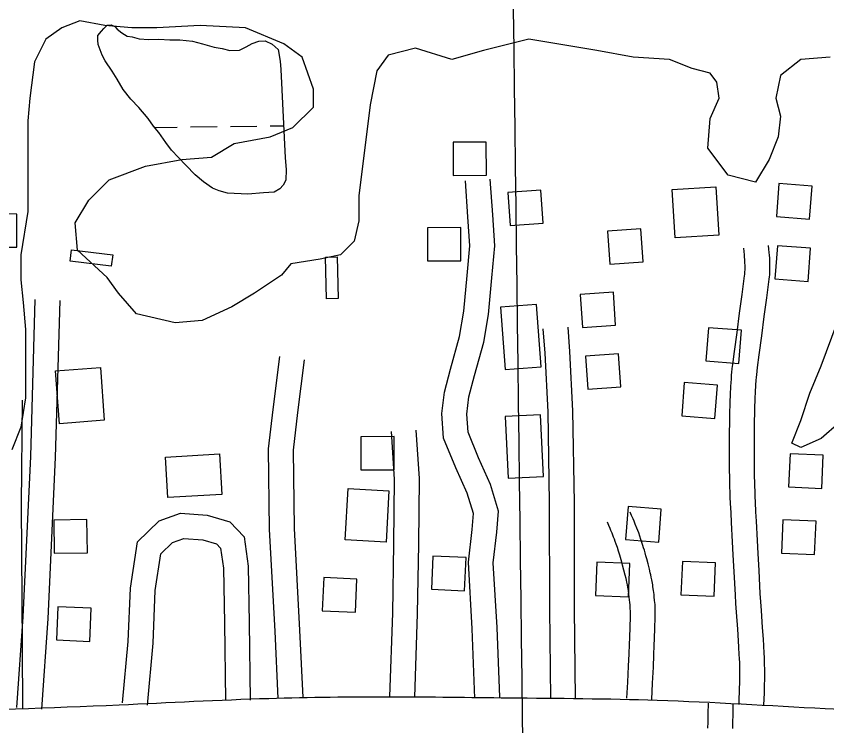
# Model space of a CAD drawing. Extents: x 3715084 to 3753216, y 488173 to 513963.
# Drawn here: x 3739790 to 3740766, y 500376 to 501230 of the extents above; entities that cross this region are included whole.
import ezdxf

# ---------------------------------------------------------------- set-up
doc = ezdxf.new("R2010")
doc.units = 0
for name, color, linetype in [('V-BLDG-OTLN', 7, 'Continuous'), ('V-GRID-MAJR', 7, 'Continuous'), ('V-ROAD-CNTR', 7, 'Continuous'), ('V-SITE-VEGE', 7, 'Continuous'), ('V-WETL-SWMP', 7, 'Continuous')]:
    doc.layers.add(name, color=color, linetype=linetype)

msp = doc.modelspace()

# ---------------------------------------------------------------- linework, layer by layer
at = {"layer": 'V-BLDG-OTLN'}
for points in [[(3740316.348, 501038.521), (3740356.348, 501038.653), (3740356.217, 501078.652), (3740316.217, 501078.521)], [(3740382.044, 501017.938), (3740384.81, 500978.034), (3740424.714, 500980.799), (3740421.949, 501020.70300000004)], [(3740632.87, 501024.63300000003), (3740636.272, 500966.474), (3740583.632, 500963.395), (3740580.23, 501021.554)], [(3740705.63, 500988.896), (3740745.512, 500985.818), (3740748.589, 501025.7), (3740708.708, 501028.777)], [(3739750.77, 500952.14400000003), (3739790.77, 500951.896), (3739791.017, 500991.896), (3739751.018, 500992.143)], [(3740285.58, 500935.496), (3740325.58, 500935.628), (3740325.449, 500975.62700000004), (3740285.449, 500975.496)], [(3740502.359, 500971.436), (3740505.125, 500931.532), (3740545.029, 500934.297), (3740542.264, 500974.201)], [(3740703.7970000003, 500913.999), (3740743.679, 500910.92100000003), (3740746.756, 500950.803), (3740706.875, 500953.88)], [(3739856.734, 500949.009), (3739906.3710000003, 500942.994), (3739904.687, 500929.096), (3739855.0500000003, 500935.11100000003)], [(3740163.842, 500890.056), (3740162.747, 500940.044), (3740176.7430000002, 500940.35000000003), (3740177.838, 500890.362)], [(3740469.38, 500895.163), (3740472.146, 500855.259), (3740512.0500000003, 500858.02400000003), (3740509.285, 500897.928)], [(3740422.193, 500808.105), (3740416.561, 500883.163), (3740373.295, 500879.917), (3740378.926, 500804.859)], [(3740620.5840000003, 500815.208), (3740660.466, 500812.13), (3740663.543, 500852.012), (3740623.662, 500855.08900000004)], [(3740475.599, 500820.95), (3740478.365, 500781.04600000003), (3740518.269, 500783.811), (3740515.504, 500823.715)], [(3739891.489, 500807.231), (3739896.259, 500743.647), (3739842.236, 500739.594), (3739837.466, 500803.178)], [(3740591.65, 500749.094), (3740631.532, 500746.016), (3740634.609, 500785.898), (3740594.728, 500788.97500000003)], [(3740425.1240000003, 500676.113), (3740421.477, 500750.359), (3740379.144, 500748.28), (3740382.79, 500674.034)], [(3740205.256, 500683.889), (3740245.256, 500684.021), (3740245.125, 500724.02), (3740205.125, 500723.889)], [(3739969.771, 500699.402), (3740034.862, 500703.324), (3740037.807, 500654.446), (3739972.716, 500650.52400000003)], [(3740720.347, 500663.367), (3740760.309, 500661.639), (3740762.037, 500701.602), (3740722.075, 500703.33)], [(3740186.364, 500599.587), (3740189.9, 500661.391), (3740239.02, 500658.581), (3740235.484, 500596.777)], [(3740523.987, 500600.028), (3740563.869, 500596.95), (3740566.946, 500636.832), (3740527.065, 500639.909)], [(3739835.336, 500623.518), (3739835.9, 500583.522), (3739875.896, 500584.085), (3739875.332, 500624.081)], [(3740711.648, 500583.868), (3740751.61, 500582.14), (3740753.338, 500622.103), (3740713.376, 500623.831)], [(3740290.162, 500540.226), (3740330.1240000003, 500538.498), (3740331.852, 500578.461), (3740291.89, 500580.189)], [(3740487.585, 500532.923), (3740527.5470000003, 500531.195), (3740529.275, 500571.158), (3740489.313, 500572.886)], [(3740590.653, 500533.684), (3740630.615, 500531.956), (3740632.343, 500571.919), (3740592.381, 500573.647)], [(3740158.697, 500514.257), (3740198.659, 500512.52900000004), (3740200.387, 500552.492), (3740160.4250000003, 500554.22000000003)], [(3739838.7320000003, 500479.194), (3739878.694, 500477.466), (3739880.4220000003, 500517.429), (3739840.46, 500519.157)]]:
    msp.add_lwpolyline(points, close=True, dxfattribs=at)
at = {"layer": 'V-GRID-MAJR'}
msp.add_spline([(3740482.536, 493855.044), (3740405.883, 499912.396), (3740329.19, 505972.83400000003), (3740252.497, 512033.283), (3740252.458, 512036.354)], degree=3, dxfattribs=at)
at = {"layer": 'V-ROAD-CNTR'}
for points in [[(3740342.391276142, 500409.30515527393), (3740339.184282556, 500492.59998868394), (3740334.6362916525, 500572.72582843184), (3740339.095282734, 500612.10474967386), (3740340.7622794, 500631.2737113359), (3740333.2822943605, 500655.7816623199), (3740319.4263220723, 500686.55660077), (3740304.8753511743, 500722.35152917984), (3740302.670355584, 500751.7414703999), (3740305.786349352, 500777.47241893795), (3740312.9643349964, 500805.30936326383), (3740323.9993129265, 500844.5112848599), (3740329.3013023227, 500875.05522377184), (3740333.1912945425, 500918.03413781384), (3740336.551287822, 500953.88606610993), (3740334.165292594, 500988.7789963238), (3740331.17729857, 501031.81591024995)], [(3740372.369216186, 500410.45915296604), (3740369.15222262, 500494.02798582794), (3740364.73223146, 500571.8818301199), (3740368.949223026, 500609.1167556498), (3740371.154218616, 500634.467704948), (3740361.4202380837, 500666.36164116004), (3740347.008266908, 500698.3685771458), (3740334.4392920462, 500729.28951530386), (3740332.806295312, 500751.053471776), (3740335.330290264, 500771.9004300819), (3740341.93227706, 500797.49937888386), (3740353.293254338, 500837.863298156), (3740359.0692427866, 500871.13123161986), (3740363.0652347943, 500915.2821433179), (3740366.64722763, 500953.5080668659), (3740364.0952327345, 500990.8409921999), (3740361.1052387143, 501033.89390609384)], [(3740690.6195796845, 500400.54517279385), (3740690.9115791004, 500408.2361574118), (3740691.14157864, 500415.01114386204), (3740691.3115783, 500420.9641319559), (3740691.429578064, 500426.19312149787), (3740691.5045779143, 500430.78211231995), (3740691.544577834, 500434.8051042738), (3740691.558577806, 500438.356097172), (3740691.528577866, 500444.52308483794), (3740691.455578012, 500449.181075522), (3740691.3705781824, 500452.70706847), (3740691.188578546, 500457.9570579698), (3740690.93657905, 500463.20204747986), (3740690.4075801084, 500472.3170292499), (3740689.90658111, 500480.2610133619), (3740688.978582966, 500494.08498571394), (3740687.554585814, 500514.745944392), (3740686.877587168, 500525.023923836), (3740686.2505884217, 500535.2969032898), (3740684.6805915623, 500562.7828483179), (3740683.5395938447, 500583.4048070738), (3740682.7095955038, 500598.863776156), (3740681.517597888, 500622.06272975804), (3740680.949599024, 500633.65070658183), (3740680.4026001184, 500645.22668342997), (3740680.1106007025, 500651.9926698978), (3740679.8746011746, 500658.3236572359), (3740679.6866015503, 500664.26364535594), (3740679.5346018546, 500669.8366342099), (3740679.41660209, 500675.04862378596), (3740679.250602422, 500684.8776041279), (3740679.159602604, 500693.46958694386), (3740679.119602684, 500700.992571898), (3740679.1126026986, 500707.5705587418), (3740679.158602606, 500719.12653562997), (3740679.2356024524, 500727.777518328), (3740679.4116021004, 500740.7914922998), (3740679.6466016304, 500753.80646627), (3740679.79660133, 500760.59845268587), (3740679.961601, 500766.5154408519), (3740680.137600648, 500771.6694305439), (3740680.324600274, 500776.158421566), (3740680.515599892, 500780.07041374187), (3740680.7075995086, 500783.4804069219), (3740680.894599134, 500786.43040102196), (3740681.27659837, 500791.64639058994), (3740681.6065977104, 500795.5123828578), (3740681.879597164, 500798.3723771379), (3740682.342596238, 500802.70536847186), (3740682.87159518, 500807.0523597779), (3740684.870591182, 500822.4013290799), (3740687.9135850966, 500845.5092828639), (3740690.97157898, 500868.6122366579), (3740693.9765729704, 500891.065191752), (3740696.99156694, 500913.64614659), (3740697.297566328, 500916.2561413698), (3740697.5255658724, 500918.777136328), (3740697.6845655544, 500921.1221316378), (3740697.788565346, 500923.309127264), (3740697.847565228, 500925.344123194), (3740697.8745651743, 500927.2811193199), (3740697.853565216, 500930.73811240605), (3740697.767565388, 500933.777106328), (3740697.6505656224, 500936.40610106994), (3740697.5165658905, 500938.71309645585), (3740697.2395664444, 500942.59408869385), (3740696.994566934, 500945.519082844), (3740696.598567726, 500949.7730743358), (3740696.184568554, 500953.9500659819)], [(3740660.64163964, 500401.6831705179), (3740660.93163906, 500409.31215525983), (3740661.155638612, 500415.94714198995), (3740661.32163828, 500421.73213042), (3740661.435638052, 500426.77512033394), (3740661.50663791, 500431.17411153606), (3740661.544637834, 500435.01510385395), (3740661.558637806, 500438.3440971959), (3740661.530637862, 500444.215085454), (3740661.461638, 500448.5810767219), (3740661.382638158, 500451.8230702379), (3740661.2126384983, 500456.719060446), (3740660.978638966, 500461.61405065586), (3740660.4616400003, 500470.5050328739), (3740659.970640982, 500478.31301725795), (3740659.0486428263, 500492.0489897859), (3740657.622645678, 500512.7279484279), (3740656.937647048, 500523.1239276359), (3740656.3026483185, 500533.52890682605), (3740654.7286514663, 500561.098851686), (3740653.5836537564, 500581.772810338), (3740652.7516554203, 500597.28977930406), (3740651.5556578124, 500620.5587327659), (3740650.983658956, 500632.208709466), (3740650.432660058, 500643.8726861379), (3740650.1346606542, 500650.7886723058), (3740649.892661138, 500657.2896593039), (3740649.698661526, 500663.38164712), (3740649.544661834, 500669.08863570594), (3740649.422662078, 500674.454624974), (3740649.2526624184, 500684.46360495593), (3740649.1596626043, 500693.23158742), (3740649.1196626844, 500700.8985720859), (3740649.1126626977, 500707.61455865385), (3740649.1586626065, 500719.32053524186), (3740649.237662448, 500728.1155176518), (3740649.415662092, 500741.26549135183), (3740649.6526616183, 500754.408465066), (3740649.80666131, 500761.34645119), (3740649.9756609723, 500767.44543899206), (3740650.159660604, 500772.805428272), (3740650.3546602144, 500777.514418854), (3740650.557659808, 500781.6464105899), (3740650.7616594, 500785.272403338), (3740650.964658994, 500788.4743969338), (3740651.370658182, 500794.01838584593), (3740651.728657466, 500798.2123774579), (3740652.0316568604, 500801.3923710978), (3740652.5366558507, 500806.1093616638), (3740653.1056547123, 500810.79835228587), (3740655.124650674, 500826.29732128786), (3740658.17164458, 500849.43527501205), (3740661.2336384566, 500872.5702287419), (3740664.2406324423, 500895.03918380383), (3740667.2236264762, 500917.380139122), (3740667.455626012, 500919.35613517), (3740667.617625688, 500921.14313159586), (3740667.732625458, 500922.8461281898), (3740667.808625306, 500924.4571249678), (3740667.853625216, 500925.98812190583), (3740667.872625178, 500927.3971190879), (3740667.855625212, 500930.2221134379), (3740667.785625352, 500932.68510851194), (3740667.688625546, 500934.8721041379), (3740667.578625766, 500936.7791003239), (3740667.329626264, 500940.272093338), (3740667.110626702, 500942.8750881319), (3740666.73662745, 500946.903080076), (3740666.330628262, 500950.98807190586)], [(3739791.0113789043, 500398.04617779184), (3739798.5693637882, 500506.9869599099), (3739807.59834573, 500700.15457357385), (3739813.1353346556, 500888.90219607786)], [(3739820.939319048, 500395.9701819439), (3739828.521303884, 500505.2489633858), (3739837.5782857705, 500699.0145758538), (3739843.12327468, 500888.0221978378)], [(3740463.786033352, 500408.75815636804), (3740462.6080357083, 500516.76494035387), (3740462.408036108, 500644.4326850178), (3740460.624039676, 500755.008463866), (3740456.948047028, 500826.56832074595), (3740454.74705143, 500855.9072620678)], [(3740433.788093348, 500408.4301570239), (3740432.608095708, 500516.57694072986), (3740432.4080961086, 500644.16668555), (3740430.6360996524, 500753.99646588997), (3740427.006106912, 500824.6763245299), (3740424.8311112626, 500853.66326655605)], [(3740105.5807497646, 500408.58615671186), (3740101.9047571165, 500489.674994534), (3740095.3567702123, 500612.270749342), (3740094.178772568, 500709.1235556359), (3740099.698761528, 500756.70346047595), (3740107.6787455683, 500820.35033318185)], [(3740135.5506898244, 500409.944153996), (3740131.8686971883, 500491.1549915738), (3740125.346710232, 500613.2527473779), (3740124.2007125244, 500707.57155873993), (3740129.48270196, 500753.10946766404), (3740137.444686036, 500816.61834064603)], [(3739797.972364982, 500396.15718156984), (3739797.8123653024, 500470.46303295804), (3739796.720367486, 500641.932690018), (3739797.839365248, 500767.864438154)], [(3740240.1514806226, 500411.2711513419), (3740243.6044737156, 500511.52795082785), (3740245.009470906, 500595.11178365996), (3740245.86746919, 500672.67562853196), (3740242.0444768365, 500729.97751392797)], [(3740270.1334206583, 500410.23915340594), (3740273.596413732, 500510.75995236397), (3740275.00741091, 500594.6937844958), (3740275.8794091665, 500673.509626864), (3740271.9784169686, 500731.9755099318)], [(3739918.2241244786, 500403.3701671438), (3739925.099110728, 500477.1920195), (3739927.7551054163, 500541.76489035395), (3739936.2040885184, 500597.479778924), (3739962.4030361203, 500622.5317288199), (3739988.0749847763, 500631.67571053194), (3740020.096920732, 500629.28771530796), (3740047.3218662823, 500621.452730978), (3740064.69783153, 500603.385767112), (3740069.6498216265, 500567.93183801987), (3740070.863819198, 500499.769974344), (3740072.06781679, 500406.7951602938)], [(3740555.560849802, 500407.741158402), (3740556.5418478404, 500427.06111976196), (3740557.4748459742, 500446.40708106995), (3740558.14684463, 500461.3490511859), (3740558.602843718, 500472.570028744), (3740558.917843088, 500480.9890119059), (3740559.353842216, 500493.59698668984), (3740559.748841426, 500506.25696137), (3740559.798841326, 500508.608956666), (3740559.809841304, 500510.85595217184), (3740559.7918413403, 500512.9519479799), (3740559.747841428, 500514.9499439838), (3740559.607841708, 500518.5459367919), (3740559.423842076, 500521.7139304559), (3740559.2218424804, 500524.46492495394), (3740559.013842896, 500526.89192009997), (3740558.599843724, 500531.0009118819), (3740558.24184444, 500534.122905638), (3740557.6558456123, 500538.6948964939), (3740557.0118469, 500543.257887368), (3740556.668847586, 500545.49288289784), (3740556.313848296, 500547.62087864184), (3740555.6118497, 500551.43987100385), (3740554.934851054, 500554.77986432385), (3740554.3078523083, 500557.6638585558), (3740553.7328534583, 500560.182853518), (3740552.699855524, 500564.4788449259), (3740551.0948587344, 500570.794832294), (3740549.4498620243, 500577.070819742), (3740548.488863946, 500580.65081258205), (3740547.5468658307, 500584.02180584), (3740546.633867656, 500587.16979954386), (3740545.7528694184, 500590.1067936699), (3740544.904871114, 500592.85078818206), (3740544.0808727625, 500595.4397830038), (3740542.5098759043, 500600.19677348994), (3740541.067878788, 500604.368765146), (3740539.762881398, 500608.004757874), (3740538.585883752, 500611.1787515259), (3740537.519885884, 500613.9777459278), (3740535.6258896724, 500618.77873632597), (3740534.1448926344, 500622.4037290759), (3740532.9948949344, 500625.14072360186), (3740531.2458984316, 500629.1937154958), (3740529.467901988, 500633.1807075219)], [(3740525.5989097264, 500409.26315535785), (3740526.5779077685, 500428.5451167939), (3740527.50690591, 500447.80507827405), (3740528.1749045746, 500462.6310486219), (3740528.6249036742, 500473.7400264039), (3740528.937903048, 500482.06900974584), (3740529.3699021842, 500494.58298471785), (3740529.7589014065, 500507.0449597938), (3740529.8009013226, 500509.00295587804), (3740529.8099013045, 500510.795952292), (3740529.7939013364, 500512.4879489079), (3740529.7599014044, 500514.03794580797), (3740529.64190164, 500517.09393969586), (3740529.487901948, 500519.743934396), (3740529.3159022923, 500522.082929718), (3740529.1419026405, 500524.107925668), (3740528.7719033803, 500527.7889183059), (3740528.4599040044, 500530.5069128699), (3740527.923905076, 500534.69290449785), (3740527.33190626, 500538.8878961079), (3740527.04690683, 500540.74689239), (3740526.7639073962, 500542.4388890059), (3740526.1559086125, 500545.7478823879), (3740525.574909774, 500548.61187665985), (3740525.025910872, 500551.1358716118), (3740524.5229118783, 500553.33686720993), (3740523.575913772, 500557.2788593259), (3740522.0469168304, 500563.298847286), (3740520.4539200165, 500569.37683513), (3740519.5549218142, 500572.7228284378), (3740518.6929235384, 500575.807822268), (3740517.8599252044, 500578.68181652), (3740517.054926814, 500581.3648111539), (3740516.2789283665, 500583.87280613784), (3740515.5429298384, 500586.18780150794), (3740514.087932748, 500590.5927926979), (3740512.77193538, 500594.40078508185), (3740511.578937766, 500597.7227784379), (3740510.5039399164, 500600.62477263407), (3740509.5479418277, 500603.13176761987), (3740507.785945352, 500607.600758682), (3740506.4289480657, 500610.91975204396), (3740505.392950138, 500613.3867471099), (3740503.77195338, 500617.14173959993), (3740502.067956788, 500620.96473195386)], [(3739948.094064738, 500400.5881727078), (3739955.0410508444, 500475.18402351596), (3739957.6630456, 500538.89089610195), (3739964.332032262, 500582.8678081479), (3739978.5050039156, 500596.42178104), (3739992.166976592, 500601.287771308), (3740014.7769313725, 500599.6017746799), (3740031.2838983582, 500594.85078418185), (3740036.3318882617, 500589.6017946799), (3740039.68788155, 500565.5818427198), (3740040.86787919, 500499.3079752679), (3740042.0698767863, 500406.40716106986)], [(3740623.3077143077, 500403.28716731), (3740623.0297148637, 500390.24019340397), (3740622.859715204, 500380.3982130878), (3740622.779715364, 500372.9802279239)], [(3740653.3016543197, 500402.6471685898), (3740653.023654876, 500389.6621945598), (3740652.857655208, 500379.978213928), (3740652.7796553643, 500372.75022838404)]]:
    msp.add_lwpolyline(points, dxfattribs=at)
msp.add_spline([(3736869.3472222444, 501570.846832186), (3736887.846185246, 501551.8028702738), (3736942.060076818, 501487.92999801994), (3737065.61382971, 501353.31626724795), (3737177.941605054, 501243.4744869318), (3737307.0433468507, 501108.68975650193), (3737445.3250702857, 500966.9010400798), (3737592.6547756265, 500816.65734056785), (3737676.0406088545, 500733.7305064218), (3737740.5764797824, 500677.7546183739), (3737805.78734936, 500628.80171628), (3737892.745175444, 500568.73883640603), (3738017.602925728, 500503.34696719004), (3738130.8846991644, 500451.2700713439), (3738238.094484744, 500416.0441417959), (3738348.370264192, 500388.01919784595), (3738440.46608, 500371.61223066), (3738557.721845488, 500359.495254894), (3738683.6055937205, 500360.526252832), (3738888.217184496, 500363.13724760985), (3739333.0682947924, 500377.28221931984), (3739664.6866315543, 500391.5851907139), (3739913.96813299, 500401.15317157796), (3740094.3947721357, 500408.920156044), (3740242.0854767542, 500410.86615215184), (3740383.0401948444, 500409.66315455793), (3740562.104836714, 500406.7511603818), (3740764.54143184, 500396.699180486), (3740922.6181156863, 500388.3661971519), (3741039.956881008, 500381.54521079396), (3741282.5273958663, 500371.6192306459), (3741550.903859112, 500357.37925912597), (3741866.136228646, 500340.164293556), (3742063.092834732, 500339.07629573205), (3742198.4135640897, 500332.88230812), (3742359.84824122, 500340.66729254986), (3742549.674861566, 500351.3032712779), (3742757.488445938, 500365.6932424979), (3742837.0762867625, 500371.5342308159)], degree=3, dxfattribs=at)
at = {"layer": 'V-SITE-VEGE'}
for points in [[(3740625.838, 501106.902), (3740636.7600000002, 501131.488), (3740634.0300000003, 501150.614), (3740625.838, 501161.539), (3740603.9960000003, 501167.003), (3740576.69, 501177.931), (3740533.006, 501180.663), (3740489.3200000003, 501188.859), (3740407.406, 501202.51900000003), (3740352.8000000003, 501188.859), (3740314.574, 501177.931), (3740270.8880000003, 501191.591), (3740238.1240000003, 501183.395), (3740224.473, 501164.268), (3740216.281, 501123.292), (3740202.629, 501014.017), (3740202.629, 500983.967), (3740197.169, 500959.38), (3740180.787, 500942.988), (3740156.213, 500937.52400000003), (3740120.717, 500932.06), (3740109.7970000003, 500918.402), (3740077.031, 500896.54600000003), (3740049.7290000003, 500880.156), (3740014.233, 500863.76300000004), (3739981.467, 500861.031), (3739935.051, 500871.96), (3739913.2090000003, 500896.54600000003), (3739899.557, 500915.67), (3739864.061, 500948.452), (3739861.3310000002, 500981.235), (3739877.713, 501008.555), (3739902.287, 501033.141), (3739945.973, 501049.531), (3739989.659, 501057.727), (3740025.1550000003, 501060.45900000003), (3740052.4590000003, 501076.852), (3740096.145, 501085.048), (3740123.447, 501095.974), (3740148.019, 501120.56), (3740148.019, 501142.416), (3740134.369, 501180.663), (3740112.5270000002, 501197.055), (3740066.111, 501216.177), (3740011.503, 501218.909), (3739959.625, 501216.177), (3739929.591, 501216.177), (3739896.825, 501218.909), (3739866.791, 501224.373), (3739844.949, 501216.177), (3739825.835, 501202.51900000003), (3739812.186, 501175.199), (3739806.721, 501131.488), (3739803.994, 501104.17), (3739803.994, 501065.924), (3739803.994, 500994.895), (3739795.802, 500942.988), (3739795.802, 500912.938), (3739798.534, 500885.62), (3739801.264, 500852.835), (3739801.264, 500811.859), (3739801.264, 500770.88), (3739795.802, 500735.364), (3739784.882, 500708.044)], [(3740770.5470000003, 501180.663), (3740735.0530000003, 501177.931), (3740710.4790000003, 501158.806), (3740705.019, 501131.488), (3740710.4790000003, 501109.634), (3740707.7490000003, 501085.04600000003), (3740696.827, 501057.727), (3740680.4450000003, 501030.409), (3740647.681, 501038.603), (3740623.108, 501071.38800000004), (3740625.838, 501106.902)], [(3740781.467, 500740.82800000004), (3740759.625, 500721.706), (3740735.0530000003, 500710.778), (3740724.131, 500716.242), (3740735.0530000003, 500743.56), (3740745.973, 500776.342), (3740759.625, 500809.12700000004), (3740778.739, 500861.031)]]:
    msp.add_lwpolyline(points, dxfattribs=at)
at = {"layer": 'V-WETL-SWMP'}
for p, q in [((3740096.1261554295, 501098.02615562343), (3740112.2239856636, 501098.2273337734)), ((3739956.7128808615, 501096.28387705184), (3739984.1349005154, 501096.62657610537)), ((3740000.1336512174, 501096.8265160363), (3740032.1311526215, 501097.22639589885)), ((3740048.1299033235, 501097.42633583), (3740080.127404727, 501097.8262156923))]:
    msp.add_line(p, q, dxfattribs=at)
msp.add_lwpolyline([(3739888.5, 501206.719), (3739893.044, 501212.238), (3739895.771, 501215.45900000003), (3739898.501, 501218.221), (3739899.869, 501219.145), (3739904.443, 501219.629), (3739909.031, 501217.826), (3739911.796, 501214.63800000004), (3739917.316, 501210.094), (3739923.748, 501206.012), (3739929.704, 501205.132), (3739938.414, 501202.895), (3739949.862, 501202.048), (3739961.759, 501202.576), (3739975.038, 501201.739), (3739987.396, 501201.81200000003), (3740002.511, 501200.071), (3740014.43, 501196.938), (3740028.644, 501192.903), (3740038.2660000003, 501191.129), (3740047.434, 501188.89400000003), (3740058.8740000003, 501189.42), (3740067.091, 501193.13), (3740074.389, 501197.293), (3740082.154, 501200.086), (3740089.932, 501200.58900000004), (3740098.1950000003, 501196.51900000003), (3740105.557, 501190.15400000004), (3740107.929, 501175.979), (3740108.904, 501165.91500000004), (3740114.111, 501059.755), (3740115.11, 501045.572), (3740114.7290000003, 501032.754), (3740111.56, 501026.784), (3740107.468, 501022.183), (3740100.6240000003, 501018.481), (3740087.8140000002, 501017.489), (3740069.056, 501016.005), (3740044.79, 501017.234), (3740034.704, 501019.92100000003), (3740026.446, 501023.076), (3740015.873, 501030.794), (3740005.755, 501038.973), (3739994.242, 501050.806), (3739985.491, 501059.908), (3739977.198, 501069.014), (3739970.278, 501078.12700000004), (3739961.969, 501089.978), (3739955.515, 501097.721), (3739949.0530000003, 501106.837), (3739937.989, 501120.04600000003), (3739928.318, 501130.058), (3739919.093, 501141.90400000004), (3739911.697, 501154.219), (3739905.69, 501163.795), (3739897.375, 501176.56200000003), (3739893.673, 501183.406), (3739889.02, 501196.194), (3739888.532, 501201.226)], close=True, dxfattribs=at)

doc.saveas('drawing.dxf')
